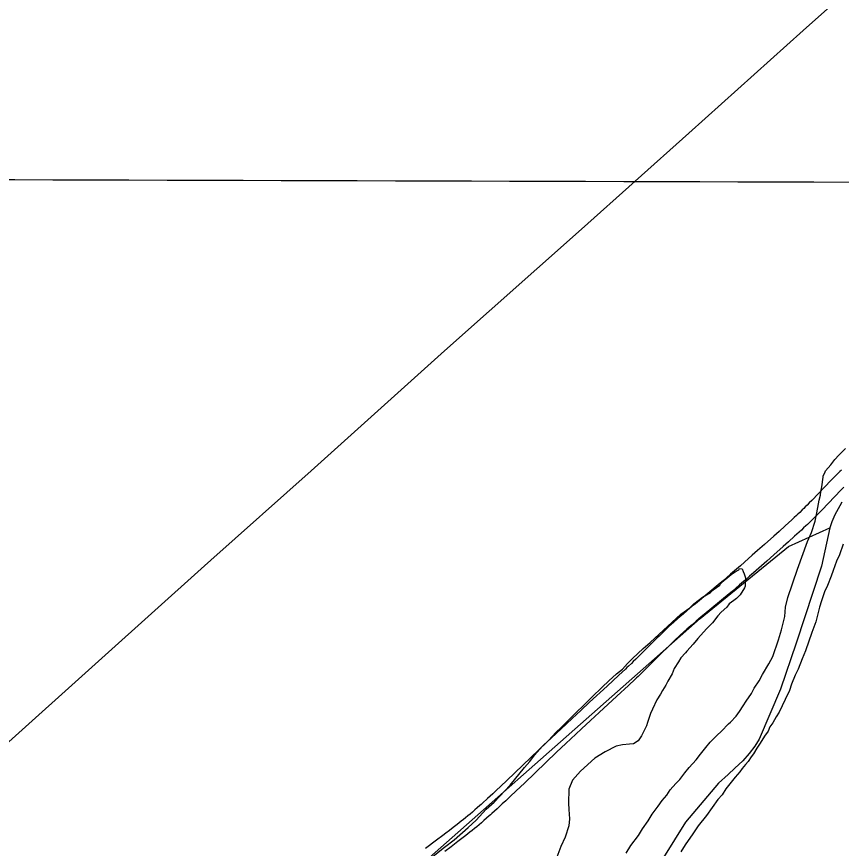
# Model space of a CAD drawing. Extents: x 3161514 to 3199414, y 831166 to 856601.
# Drawn here: x 3178562 to 3180333, y 841220 to 843007 of the extents above; entities that cross this region are included whole.
import ezdxf

# ---------------------------------------------------------------- set-up
doc = ezdxf.new("R2010")
doc.units = 0
for name, color, linetype in [('V-GRID-MAJR', 7, 'Continuous'), ('V-ROAD-CNTR', 7, 'Continuous'), ('V-SITE-VEGE', 7, 'Continuous'), ('V-TOPO-SHOR', 7, 'Continuous')]:
    doc.layers.add(name, color=color, linetype=linetype)

msp = doc.modelspace()

# ---------------------------------------------------------------- linework, layer by layer
at = {"layer": 'V-GRID-MAJR'}
msp.add_spline([(3165722.25, 842695.223), (3170954.554, 842678.861), (3176186.862, 842663.26), (3181419.1720000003, 842648.42), (3186651.484, 842634.341), (3191883.798, 842621.023), (3197116.113, 842608.466), (3197116.114, 842608.466)], degree=3, dxfattribs=at)
at = {"layer": 'V-ROAD-CNTR'}
for points in [[(3180333.3902963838, 842032.8439068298), (3180329.984303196, 842029.502913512), (3180323.423316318, 842022.979926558), (3180317.3173285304, 842016.8209388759), (3180311.6193399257, 842011.005950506), (3180269.778423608, 841967.6240372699), (3180264.5744340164, 841962.3060479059), (3180259.995443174, 841957.6680571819), (3180255.976451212, 841953.635065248), (3180252.4504582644, 841950.1300722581), (3180249.366464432, 841947.0920783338), (3180243.9084753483, 841941.7840889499), (3180239.8034835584, 841937.8540968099), (3180236.723489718, 841934.942102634), (3180232.0484990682, 841930.5891113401), (3180227.321508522, 841926.2711199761), (3180212.521538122, 841912.9011467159), (3180199.538564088, 841901.2001701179), (3180188.1685868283, 841890.9811905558), (3180168.230626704, 841873.12922626), (3180153.2486566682, 841859.7852529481), (3180141.9986791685, 841849.807272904), (3180125.0727130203, 841834.875302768), (3180116.600729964, 841827.4393176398), (3180108.1167469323, 841820.0203324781), (3180103.801755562, 841816.267339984), (3180095.37777241, 841809.0173544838), (3180087.439788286, 841802.2633679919), (3180079.96280324, 841795.9553806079), (3180072.934817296, 841790.066392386), (3180019.7019237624, 841745.8464808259), (3180013.0319371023, 841740.247492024), (3180007.214948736, 841735.335501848), (3180002.125958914, 841731.0095105), (3179993.273976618, 841723.416525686), (3179986.649989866, 841717.66953718), (3179981.68799979, 841713.3195458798), (3179974.297014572, 841706.76455899), (3179966.952029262, 841700.1475722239), (3179963.744035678, 841697.217578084), (3179957.6380478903, 841691.553589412), (3179951.959059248, 841686.1906001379), (3179946.6810698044, 841681.13461025), (3179941.769079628, 841676.373619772), (3179937.1870887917, 841671.890628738), (3179928.67810581, 841663.4806455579), (3179899.24316468, 841634.0787043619), (3179891.90317936, 841626.8207188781), (3179886.382190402, 841621.4177296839), (3179882.242198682, 841617.40473771), (3179875.972211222, 841611.4027497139), (3179872.846217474, 841608.4457556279), (3179869.689223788, 841605.490761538), (3179855.4012523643, 841592.201788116), (3179830.3173025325, 841568.9628345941), (3179792.620377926, 841534.130904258), (3179773.7714156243, 841516.6899391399), (3179754.93845329, 841499.2099740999), (3179742.797477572, 841487.8769967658), (3179731.4465002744, 841477.22001808), (3179720.8295215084, 841467.2020381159), (3179700.9935611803, 841448.391075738), (3179631.826699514, 841382.4632075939), (3179614.51873413, 841366.0582404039), (3179601.510760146, 841353.79526493), (3179591.7337797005, 841344.626283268), (3179584.39379438, 841337.771296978), (3179573.352816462, 841327.514317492), (3179562.2838386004, 841317.306337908), (3179559.514844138, 841314.776342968), (3179556.79384958, 841312.318347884), (3179551.3528604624, 841307.478357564), (3179546.044871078, 841302.8503668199), (3179540.856881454, 841298.40537571), (3179535.792891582, 841294.136384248), (3179530.850901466, 841290.031392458), (3179526.0299111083, 841286.0824003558), (3179521.3329205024, 841282.2794079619), (3179516.7579296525, 841278.616415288), (3179512.30393856, 841275.0844223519), (3179507.9779472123, 841271.686429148), (3179499.5169641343, 841265.1114422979), (3179491.5429800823, 841258.9934545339), (3179484.027995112, 841253.279465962), (3179476.957009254, 841247.9414766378), (3179463.6170359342, 841237.932496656), (3179440.226082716, 841220.403531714)], [(3180338.683285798, 841995.760980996), (3180333.1292969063, 841990.0939923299), (3180291.2963805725, 841946.720079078), (3180285.970391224, 841941.2760899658), (3180281.293400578, 841936.5400994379), (3180277.176408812, 841932.4091076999), (3180273.55241606, 841928.8061149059), (3180270.350422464, 841925.652121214), (3180264.7404336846, 841920.1961321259), (3180260.4814422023, 841916.1181402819), (3180257.2494486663, 841913.06414639), (3180252.3884583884, 841908.5371554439), (3180247.493468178, 841904.0651643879), (3180232.619497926, 841890.627191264), (3180219.606523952, 841878.9002147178), (3180208.200546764, 841868.6492352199), (3180188.21258674, 841850.7532710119), (3180173.178616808, 841837.361297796), (3180161.874639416, 841827.3373178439), (3180144.890673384, 841812.353347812), (3180136.370690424, 841804.875362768), (3180127.834707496, 841797.410377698), (3180123.4297163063, 841793.57938536), (3180114.883733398, 841786.2234000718), (3180106.833749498, 841779.3734137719), (3180099.268764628, 841772.9914265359), (3180092.15277886, 841767.030438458), (3180038.931885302, 841722.8205268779), (3180032.353898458, 841717.2975379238), (3180026.606909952, 841712.445547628), (3180021.6059199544, 841708.195556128), (3180012.869937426, 841700.7025711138), (3180006.36795043, 841695.0595823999), (3180001.5279601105, 841690.8175908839), (3179994.290974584, 841684.3986037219), (3179987.10798895, 841677.927616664), (3179984.061995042, 841675.1456222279), (3179978.13800689, 841669.6496332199), (3179972.6330179, 841664.4526436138), (3179967.497028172, 841659.5326534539), (3179962.699037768, 841654.881662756), (3179958.2210467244, 841650.5006715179), (3179949.824063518, 841642.200688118), (3179920.391122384, 841612.800746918), (3179912.9411372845, 841605.4347616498), (3179907.3141485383, 841599.9277726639), (3179903.056157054, 841595.798780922), (3179896.652169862, 841589.6687931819), (3179893.404176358, 841586.5977993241), (3179890.157182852, 841583.5568054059), (3179875.811211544, 841570.2138320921), (3179850.691261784, 841546.942878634), (3179812.9883371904, 841512.10494831), (3179794.16337484, 841494.6859831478), (3179775.3784124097, 841477.2500180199), (3179763.2994365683, 841465.977040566), (3179752.0084591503, 841455.3740617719), (3179741.4454802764, 841445.4080817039), (3179721.66351984, 841426.649119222), (3179652.494658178, 841360.7192510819), (3179635.126692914, 841344.256284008), (3179622.0607190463, 841331.939308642), (3179612.2337387, 841322.722327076), (3179604.8417534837, 841315.8193408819), (3179593.7307757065, 841305.4983615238), (3179582.5717980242, 841295.206382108), (3179579.68880379, 841292.5723873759), (3179576.8198095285, 841289.98039256), (3179571.180820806, 841284.9644025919), (3179565.662831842, 841280.152412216), (3179560.2848425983, 841275.5454214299), (3179555.0448530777, 841271.1284302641), (3179549.940863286, 841266.889438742), (3179544.975873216, 841262.8204468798), (3179540.146882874, 841258.9114546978), (3179535.451892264, 841255.1524622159), (3179530.8899013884, 841251.5364694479), (3179526.4499102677, 841248.046476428), (3179517.850927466, 841241.36548979), (3179509.7529436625, 841235.151502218), (3179502.14395888, 841229.3675137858), (3179494.996973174, 841223.9715245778), (3179481.6149999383, 841213.9305446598)]]:
    msp.add_lwpolyline(points, dxfattribs=at)
at = {"layer": 'V-SITE-VEGE'}
for points in [[(3179871.049, 841210.377), (3179881.399, 841226.503), (3179897.804, 841248.229), (3179906.1350000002, 841262.4890000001), (3179918.464, 841279.514), (3179926.799, 841293.77), (3179940.099, 841310.7540000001), (3179948.359, 841323.0750000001), (3179958.519, 841334.3470000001), (3179965.769, 841345.732), (3179977.985, 841359.841), (3179986.093, 841368.2760000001), (3179997.3370000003, 841382.422), (3180006.528, 841393.733), (3180021.771, 841410.6410000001), (3180030.999, 841422.9230000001), (3180042.245, 841437.071), (3180051.436, 841448.38), (3180065.594, 841462.4130000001), (3180075.681, 841471.743), (3180090.8850000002, 841487.683), (3180094.92, 841491.414), (3180107.097, 841504.552), (3180114.271, 841513.996), (3180122.529, 841526.314), (3180128.771, 841536.767), (3180140.09, 841552.856), (3180146.369, 841564.278), (3180156.72, 841580.4060000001), (3180164.046, 841593.73), (3180177.573, 841616.5430000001), (3180185.982, 841632.745), (3180198.059, 841668.2490000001), (3180204.715, 841689.38), (3180211.6720000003, 841718.279), (3180213.435, 841738.628), (3180218.113, 841758.867), (3180238.978, 841820.28), (3180260.734, 841879.7170000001), (3180269.258, 841898.831), (3180276.999, 841922.84), (3180280.626, 841941.174), (3180284.294, 841960.474), (3180285.568, 841968.203), (3180288.898, 841978.769), (3180289.197, 841986.537), (3180291.554, 841997.139), (3180294.29, 842017.451), (3180294.403, 842020.3640000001), (3180297.579, 842027.046), (3180299.673, 842030.853), (3180304.793, 842037.46), (3180310.881, 842044.03), (3180319.102, 842055.378), (3180328.215, 842064.75), (3180342.375, 842078.7810000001)], [(3180337.3170000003, 841873.821), (3180329.614, 841850.787), (3180323.261, 841837.42), (3180315.671, 841817.2980000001), (3180311.2970000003, 841804.828), (3180303.707, 841784.704), (3180297.3540000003, 841771.339), (3180290.776, 841752.149), (3180286.363, 841738.708), (3180280.602, 841715.599), (3180278.318, 841706.936), (3180269.647, 841683.941), (3180256.447, 841644.586), (3180248.972, 841627.377), (3180240.336, 841605.349), (3180233.983, 841591.983), (3180226.432, 841572.833), (3180222.019, 841559.3910000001), (3180212.524, 841540.314)], [(3179449.546, 841197.608), (3179480.661, 841222.649), (3179501.694, 841238.359), (3179531.91, 841265.383), (3179549.058, 841281.2440000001), (3179570.39, 841304.723), (3179587.499, 841319.6140000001), (3179621.9790000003, 841356.191), (3179652.613, 841393.8910000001), (3179663.824, 841407.067), (3179674.062, 841420.2810000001), (3179691.357, 841440.028), (3179704.47, 841452.1560000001), (3179719.714, 841469.064), (3179731.815, 841480.263), (3179749, 841497.093), (3179761.18, 841510.233), (3179782.36, 841529.829), (3179797.525, 841544.7930000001), (3179819.754, 841566.291), (3179833.912, 841580.326), (3179850.051, 841595.2540000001), (3179863.086, 841605.443), (3179874.256, 841617.647), (3179884.379, 841627.9500000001), (3179907.579, 841649.409), (3179922.668, 841662.435), (3179988.2290000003, 841723.084), (3180008.211, 841736.892), (3180016.319, 841745.3250000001), (3180028.347, 841754.5800000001), (3180035.37, 841760.143), (3180052.288, 841770.182), (3180060.323, 841776.672), (3180072.349, 841785.929), (3180073.432, 841788.802), (3180083.518, 841798.133), (3180096.552, 841808.3200000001), (3180107.535, 841815.672), (3180113.475, 841818.357), (3180114.558, 841821.234), (3180120.382, 841821.005), (3180122.099, 841815.107), (3180124.825, 841810.138), (3180127.395, 841801.287), (3180126.715, 841783.811), (3180125.593, 841779.9670000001), (3180116.25, 841764.773), (3180108.182, 841757.308), (3180102.167, 841752.682), (3180092.157, 841745.2930000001), (3180087.039, 841738.686), (3180074.935, 841727.4890000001), (3180067.835, 841719.987), (3180056.554, 841704.8690000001), (3180043.404, 841691.768), (3180025.097, 841671.089), (3180014.898, 841658.846), (3180001.6720000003, 841643.804), (3179998.61, 841640.034), (3179988.485, 841629.732), (3179983.291, 841621.184), (3179973.987, 841606.962), (3179969.6520000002, 841595.463), (3179960.272, 841579.3), (3179956.049, 841570.713), (3179948.799, 841559.328), (3179944.613, 841551.711), (3179937.326, 841539.354), (3179927.7970000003, 841519.306)], [(3180212.524, 841540.314), (3180199.781, 841512.613), (3180193.578, 841503.133), (3180186.252, 841489.805), (3180180.088, 841481.2930000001), (3180175.828, 841471.735), (3180168.617, 841461.323), (3180159.274, 841446.1290000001), (3180152.063, 841435.715), (3180144.776, 841423.357), (3180139.656, 841416.75), (3180133.455, 841407.268), (3180127.364, 841400.698), (3180120.2290000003, 841392.226), (3180115.074, 841384.65), (3180104.912, 841373.376), (3180085.446, 841347.88), (3180077.188, 841335.564), (3180068.036, 841325.223), (3180043.376, 841291.179), (3180025.963, 841268.522), (3180014.605, 841251.462), (3179998.127, 841227.796), (3179988.784, 841212.604)], [(3179927.7970000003, 841519.306), (3179923.5330000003, 841509.75), (3179916.955, 841490.56), (3179914.749, 841483.839), (3179904.171, 841461.888), (3179896.96, 841451.4720000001), (3179886.986, 841445.056), (3179878.213, 841444.425), (3179863.573, 841443.051), (3179849.8310000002, 841439.694), (3179826.04, 841427.98), (3179804.116, 841414.25), (3179772.886, 841386.295), (3179755.589, 841366.55), (3179748.038, 841347.397), (3179746.866, 841317.302), (3179748.2770000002, 841303.633), (3179749.465, 841284.142), (3179747.89, 841268.645), (3179740.151, 841244.6410000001), (3179730.619, 841224.593), (3179717.608, 841190.094)]]:
    msp.add_lwpolyline(points, dxfattribs=at)
at = {"layer": 'V-TOPO-SHOR'}
for points in [[(3181834.915, 844392.7440000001), (3181520.008, 844113.6), (3181250.495, 843871.389), (3180951.41, 843606.654), (3180706.756, 843388.747), (3180427.423, 843134.1680000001), (3180251.477, 842976.421), (3180005.379, 842756.519), (3179775.073, 842550.3470000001), (3179481.114, 842288.6), (3179194.389, 842031.351), (3178978.876, 841839.478)], [(3180334.222, 841963.665), (3180329.784, 841955.927), (3180319.686, 841936.7270000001), (3180313.173, 841921.8790000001), (3180308.5100000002, 841908.399), (3180290.919, 841826.387), (3180236.273, 841661.1460000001), (3180202.556, 841562.1460000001), (3180156.4620000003, 841454.64), (3180147.443, 841440.073), (3180135.6750000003, 841424.172), (3180121.759, 841408.536), (3180104.605, 841392.846), (3180090.0470000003, 841379.213), (3180069.344, 841360.068), (3179998.657, 841276.536), (3179876.502, 841081.3960000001)], [(3178449.588187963, 840319.4062671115), (3180029.8108084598, 841713.7203440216), (3180220.1457459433, 841868.6441303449), (3180308.5100000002, 841908.399)], [(3178978.876, 841839.478), (3178965.5300000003, 841827.172), (3178744.649, 841629.054), (3178515.498, 841423.294), (3178301.703, 841231.73), (3178094.8140000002, 841047.8690000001), (3177870.089, 840844.664), (3177516.205, 840529.473)]]:
    msp.add_lwpolyline(points, dxfattribs=at)

doc.saveas('drawing.dxf')
